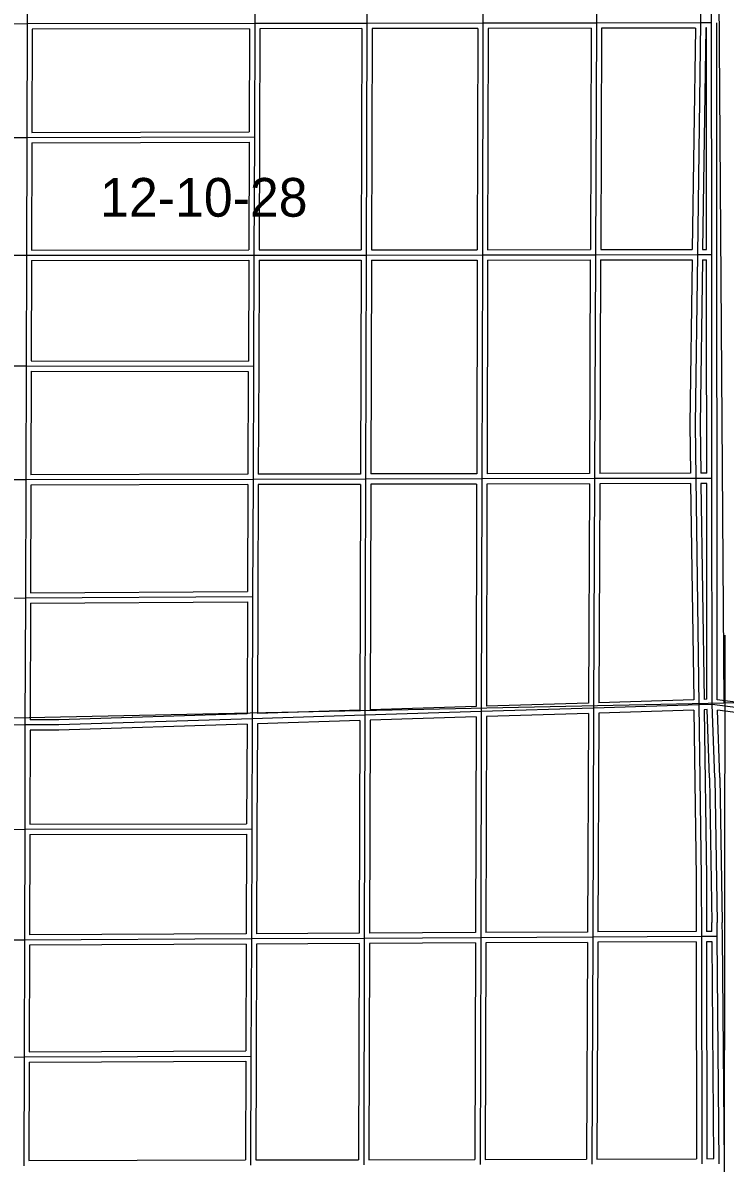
# Model space of a CAD drawing. Extents: x 418523 to 616617, y 1878279 to 2196743.
# Drawn here: x 517554 to 521633, y 1925999 to 1932620 of the extents above; entities that cross this region are included whole.
import ezdxf

# ---------------------------------------------------------------- set-up
doc = ezdxf.new("R2010")
doc.units = 0
for name, color, linetype in [('Level 1', 7, 'Continuous'), ('Level 2', 7, 'Continuous'), ('Level 31', 7, 'Continuous'), ('Level 32', 7, 'Continuous')]:
    doc.layers.add(name, color=color, linetype=linetype)

msp = doc.modelspace()

# ---------------------------------------------------------------- linework, layer by layer
at = {"layer": 'Level 1'}
for p, q in [((521585.375, 1934034.889), (521625.505, 1928668.759)), ((521630.105, 1929064.156), (521625.61, 1923899.146)), ((526858.634, 1928802.928), (521625.505, 1928668.759)), ((521625.505, 1928668.759), (516240.655, 1928555.995))]:
    msp.add_line(p, q, dxfattribs=at)
at = {"layer": 'Level 31'}
for p, q in [((520890.789, 1934008.091), (520885.067, 1932618.958)), ((521553.125, 1932620.151), (521551.565, 1934023.131)), ((519555.573, 1933977.736), (519551.81, 1932616.596)), ((520228.74, 1933993.069), (520225.586, 1932617.744)), ((517580.865, 1933257.066), (517578.768, 1932613.408)), ((518903.3, 1933259.761), (518900.906, 1932615.376)), ((517578.768, 1932613.408), (516255.359, 1932611.492)), ((517578.768, 1932613.408), (517576.929, 1931953.747)), ((518900.906, 1932615.376), (517578.768, 1932613.408)), ((518900.906, 1932615.376), (518898.462, 1931957.536)), ((519551.81, 1932616.596), (518900.906, 1932615.376)), ((519551.81, 1932616.596), (519548.109, 1931271.821)), ((520225.586, 1932617.744), (519551.81, 1932616.596)), ((520225.586, 1932617.744), (520222.543, 1931272.604)), ((520885.067, 1932618.958), (520225.586, 1932617.744)), ((520885.067, 1932618.958), (520879.504, 1931273.099)), ((521489.59, 1932620.019), (520885.067, 1932618.958)), ((521489.59, 1932620.019), (521471.025, 1931274.208)), ((521553.125, 1932620.151), (521489.59, 1932620.019)), ((521554.575, 1931274.267), (521553.125, 1932620.151)), ((516254.125, 1931950.376), (517576.929, 1931953.747)), ((517576.929, 1931953.747), (517575.001, 1931270.45)), ((517576.929, 1931953.747), (518898.462, 1931957.536)), ((518898.462, 1931957.536), (518895.913, 1931271.332)), ((516746.175, 1931269.936), (517575.001, 1931270.45)), ((517575.001, 1931270.45), (517573.228, 1930628.246)), ((517575.001, 1931270.45), (518895.913, 1931271.332)), ((518895.913, 1931271.332), (518893.516, 1930626.221)), ((518895.913, 1931271.332), (519548.109, 1931271.821)), ((519548.109, 1931271.821), (519544.568, 1929970.321)), ((519548.109, 1931271.821), (520222.543, 1931272.604)), ((520222.543, 1931272.604), (520219.346, 1929971.83)), ((520222.543, 1931272.604), (520879.504, 1931273.099)), ((520879.504, 1931273.099), (520874.429, 1929973.423)), ((520879.504, 1931273.099), (521471.025, 1931274.208)), ((521471.025, 1931274.208), (521554.575, 1931274.267)), ((521554.849, 1930913.522), (521554.575, 1931274.267)), ((521555.56, 1929974.933), (521554.849, 1930913.522)), ((516709.767, 1930629.68), (517573.228, 1930628.246)), ((517573.228, 1930628.246), (517571.062, 1929966.041)), ((517573.228, 1930628.246), (518893.516, 1930626.221)), ((518893.516, 1930626.221), (518891.074, 1929968.745)), ((517571.062, 1929966.041), (516671.992, 1929964.337)), ((517571.062, 1929966.041), (517568.81, 1929280.928)), ((518891.074, 1929968.745), (517571.062, 1929966.041)), ((518891.074, 1929968.745), (518888.55, 1929289.087)), ((519544.568, 1929970.321), (518891.074, 1929968.745)), ((519544.568, 1929970.321), (519540.453, 1928599.366)), ((520219.346, 1929971.83), (519544.568, 1929970.321)), ((520219.346, 1929971.83), (520215.646, 1928620.511)), ((520874.429, 1929973.423), (520219.346, 1929971.83)), ((520874.429, 1929973.423), (520868.597, 1928641.022)), ((521461.522, 1929974.549), (520874.429, 1929973.423)), ((521555.56, 1929974.933), (521461.522, 1929974.549)), ((521461.522, 1929974.549), (521479.925, 1928660.606)), ((521556.5, 1928662.872), (521555.56, 1929974.933)), ((516632.54, 1929275.727), (517568.81, 1929280.928)), ((517568.81, 1929280.928), (517566.361, 1928543.086)), ((517568.81, 1929280.928), (518888.55, 1929289.087)), ((518888.55, 1929289.087), (518885.911, 1928578.884)), ((520868.597, 1928641.022), (520215.646, 1928620.511)), ((520868.597, 1928641.022), (520863.411, 1927310.801)), ((521479.925, 1928660.606), (520868.597, 1928641.022)), ((521556.5, 1928662.872), (521479.925, 1928660.606)), ((524797.742, 1928233.725), (521556.5, 1928662.872)), ((521571.79, 1928237.707), (521556.5, 1928662.872)), ((518885.911, 1928578.884), (518883.539, 1927939.955)), ((519540.453, 1928599.366), (518885.911, 1928578.884)), ((519540.453, 1928599.366), (519536.935, 1927304.049)), ((520215.646, 1928620.511), (519540.453, 1928599.366)), ((520215.646, 1928620.511), (520212.723, 1927307.372)), ((517566.361, 1928543.086), (516246.29, 1928538.246)), ((517566.361, 1928543.086), (517564.725, 1927937.246)), ((521571.79, 1928237.707), (521585.245, 1927395.803)), ((516244.959, 1927934.951), (517564.725, 1927937.246)), ((517564.725, 1927937.246), (517562.95, 1927294.315)), ((517564.725, 1927937.246), (518883.539, 1927939.955)), ((518883.539, 1927939.955), (518881.165, 1927300.663)), ((521586.221, 1927314.706), (521585.245, 1927395.803)), ((520212.723, 1927307.372), (519536.935, 1927304.049)), ((520212.723, 1927307.372), (520209.47, 1925990.601)), ((520863.411, 1927310.801), (520212.723, 1927307.372)), ((520863.411, 1927310.801), (520857.951, 1925992.583)), ((521494.4, 1927314.313), (520863.411, 1927310.801)), ((521586.221, 1927314.706), (521494.4, 1927314.313)), ((521494.4, 1927314.313), (521496.901, 1925994.611)), ((521597.62, 1925994.971), (521586.221, 1927314.706)), ((517562.95, 1927294.315), (516243.463, 1927288.019)), ((517562.95, 1927294.315), (517561.04, 1926615.383)), ((518881.165, 1927300.663), (517562.95, 1927294.315)), ((518881.165, 1927300.663), (518878.638, 1926620.279)), ((519536.935, 1927304.049), (518881.165, 1927300.663)), ((519536.935, 1927304.049), (519533.346, 1925988.732)), ((516241.852, 1926610.54), (517561.04, 1926615.383)), ((517561.04, 1926615.383), (517558.99, 1925983.726)), ((517561.04, 1926615.383), (518878.638, 1926620.279)), ((518878.638, 1926620.279), (518876.287, 1925987.17))]:
    msp.add_line(p, q, dxfattribs=at)
for points in [[(521480.405, 1934021.571), (521496.951, 1933157.835), (521489.59, 1932620.019)], [(521471.025, 1931274.208), (521457.261, 1930287.306), (521461.522, 1929974.549)], [(521479.925, 1928660.606), (521493.753, 1927659.785), (521494.4, 1927314.313)], [(518885.911, 1928578.884), (517763.022, 1928543.802), (517566.361, 1928543.086)]]:
    msp.add_lwpolyline(points, dxfattribs=at)
at = {"layer": 'Level 32'}
for p, q in [((521584.575, 1931274.299), (521583.125, 1932620.184)), ((517608.686, 1932583.451), (517607.014, 1931983.834)), ((518870.795, 1932585.329), (517608.687, 1932583.451)), ((518870.795, 1932585.329), (518868.574, 1931987.451)), ((518930.797, 1932585.43), (518928.463, 1931957.424)), ((519521.728, 1932586.538), (518930.798, 1932585.43)), ((519521.728, 1932586.538), (519518.191, 1931301.798)), ((519581.729, 1932586.646), (519578.193, 1931301.856)), ((520195.518, 1932587.691), (519581.729, 1932586.646)), ((520195.519, 1932587.691), (520192.611, 1931302.569)), ((520255.52, 1932587.797), (520252.612, 1931302.626)), ((520854.943, 1932588.901), (520255.52, 1932587.798)), ((520854.943, 1932588.901), (520849.627, 1931303.076)), ((520914.945, 1932589.008), (520909.63, 1931303.155)), ((521459.173, 1932589.965), (520914.945, 1932589.009)), ((521459.173, 1932589.965), (521441.435, 1931304.153)), ((521519.182, 1932590.079), (521501.443, 1931304.23)), ((521523.157, 1932590.088), (521519.182, 1932590.08)), ((521524.542, 1931304.246), (521523.158, 1932590.087)), ((517607.015, 1931983.834), (518868.574, 1931987.45)), ((518928.463, 1931957.424), (518926.025, 1931301.355)), ((517606.846, 1931923.831), (517605.087, 1931300.47)), ((517606.846, 1931923.832), (518868.35, 1931927.448)), ((518868.35, 1931927.448), (518866.025, 1931301.312)), ((517605.087, 1931300.47), (518866.025, 1931301.311)), ((518926.026, 1931301.354), (519518.191, 1931301.798)), ((519578.193, 1931301.856), (520192.611, 1931302.568)), ((520252.612, 1931302.626), (520849.627, 1931303.076)), ((520909.63, 1931303.155), (521441.434, 1931304.152)), ((521501.443, 1931304.23), (521524.542, 1931304.246)), ((517604.92, 1931240.468), (517603.312, 1930658.2)), ((517604.92, 1931240.469), (518865.801, 1931241.311)), ((518865.802, 1931241.311), (518863.628, 1930656.266)), ((518925.804, 1931241.353), (518923.516, 1930626.108)), ((518925.804, 1931241.354), (519518.027, 1931241.798)), ((519518.028, 1931241.797), (519514.65, 1930000.249)), ((519578.028, 1931241.855), (519574.651, 1930000.388)), ((519578.029, 1931241.856), (520192.47, 1931242.567)), ((520192.47, 1931242.567), (520189.42, 1930001.763)), ((520252.47, 1931242.624), (520249.421, 1930001.903)), ((520252.47, 1931242.625), (520849.385, 1931243.076)), ((520849.386, 1931243.076), (520844.545, 1930003.351)), ((520909.388, 1931243.153), (520904.548, 1930003.481)), ((520909.389, 1931243.154), (521440.602, 1931244.15)), ((521500.61, 1931244.228), (521524.598, 1931244.245)), ((521524.849, 1930913.5), (521524.598, 1931244.245)), ((521584.85, 1930913.545), (521584.575, 1931274.289)), ((521525.537, 1930004.811), (521524.849, 1930913.5)), ((521585.56, 1929974.956), (521584.85, 1930913.545)), ((517603.312, 1930658.2), (518863.627, 1930656.266)), ((518923.516, 1930626.108), (518921.188, 1929998.818)), ((517603.131, 1930598.198), (517601.162, 1929996.102)), ((517603.132, 1930598.199), (518863.405, 1930596.266)), ((518863.405, 1930596.266), (518861.185, 1929998.684)), ((518861.185, 1929998.684), (517601.162, 1929996.102)), ((519514.65, 1930000.249), (518921.188, 1929998.817)), ((520189.42, 1930001.763), (519574.651, 1930000.388)), ((520844.545, 1930003.351), (520249.421, 1930001.903)), ((521431.112, 1930004.49), (520904.548, 1930003.481)), ((521525.537, 1930004.811), (521491.116, 1930004.67)), ((521586.481, 1928689.166), (521585.56, 1929974.955)), ((517600.965, 1929936.101), (517598.912, 1929311.115)), ((518860.962, 1929938.682), (517600.965, 1929936.101)), ((518860.962, 1929938.682), (518858.66, 1929318.904)), ((518920.965, 1929938.816), (518918.55, 1929288.976)), ((519514.478, 1929940.247), (518920.965, 1929938.816)), ((519514.478, 1929940.246), (519510.541, 1928628.444)), ((519574.479, 1929940.386), (519570.548, 1928630.323)), ((520189.265, 1929941.761), (519574.48, 1929940.386)), ((520189.265, 1929941.761), (520185.726, 1928649.589)), ((520249.265, 1929941.901), (520245.732, 1928651.471)), ((520844.296, 1929943.349), (520249.266, 1929941.901)), ((520844.296, 1929943.349), (520838.725, 1928670.098)), ((520904.299, 1929943.479), (520898.735, 1928672.002)), ((521431.94, 1929944.491), (520904.299, 1929943.48)), ((521431.94, 1929944.49), (521449.516, 1928689.646)), ((521525.581, 1929944.809), (521491.945, 1929944.671)), ((521491.945, 1929944.671), (521509.497, 1928691.494)), ((521526.48, 1928691.997), (521525.582, 1929944.809)), ((517598.912, 1929311.115), (518858.66, 1929318.904)), ((517598.713, 1929251.11), (517596.462, 1928573.195)), ((517598.714, 1929251.111), (518858.437, 1929258.899)), ((518858.437, 1929258.9), (518856.02, 1928607.966)), ((518918.55, 1929288.976), (518916.029, 1928609.841)), ((520185.726, 1928649.589), (519570.548, 1928630.323)), ((520838.725, 1928670.098), (520245.733, 1928651.471)), ((521449.516, 1928689.646), (520898.735, 1928672.002)), ((521526.48, 1928691.997), (521509.497, 1928691.494)), ((521527.59, 1928632.001), (521510.331, 1928631.491)), ((521541.799, 1928236.927), (521527.591, 1928632.001)), ((524771.791, 1928267.422), (521586.482, 1928689.165)), ((519510.369, 1928568.408), (518915.805, 1928549.803)), ((519510.54, 1928628.444), (518916.029, 1928609.841)), ((519510.37, 1928568.408), (519507.017, 1927333.895)), ((519570.375, 1928570.286), (519567.02, 1927334.196)), ((520185.578, 1928589.553), (519570.376, 1928570.286)), ((520185.578, 1928589.553), (520182.79, 1927337.226)), ((520245.582, 1928591.435), (520242.791, 1927337.531)), ((520838.476, 1928610.06), (520245.582, 1928591.435)), ((520838.476, 1928610.06), (520833.527, 1927340.644)), ((520898.485, 1928611.963), (520893.53, 1927340.97)), ((521450.351, 1928629.641), (520898.485, 1928611.963)), ((524761.969, 1928208.198), (521587.757, 1928628.471)), ((521601.782, 1928238.485), (521587.757, 1928628.471)), ((517596.281, 1928513.192), (517594.808, 1927967.308)), ((518855.796, 1928547.927), (518853.65, 1927969.894)), ((518915.805, 1928549.803), (518913.54, 1927939.843)), ((521541.798, 1928236.927), (521555.249, 1927395.324)), ((521601.783, 1928238.485), (521615.243, 1927396.282)), ((517594.808, 1927967.307), (518853.65, 1927969.893)), ((517594.644, 1927907.306), (517593.034, 1927324.459)), ((517594.644, 1927907.306), (518853.427, 1927909.892)), ((518853.427, 1927909.891), (518851.276, 1927330.519)), ((518913.54, 1927939.843), (518911.278, 1927330.819)), ((521555.86, 1927344.576), (521555.249, 1927395.324)), ((521616.22, 1927315.066), (521615.245, 1927396.164)), ((518851.276, 1927330.519), (517593.035, 1927324.46)), ((519507.017, 1927333.895), (518911.278, 1927330.819)), ((520182.79, 1927337.226), (519567.02, 1927334.196)), ((520833.527, 1927340.644), (520242.791, 1927337.531)), ((521464.345, 1927344.146), (520893.53, 1927340.969)), ((521555.86, 1927344.576), (521524.345, 1927344.441)), ((521627.62, 1925995.231), (521616.22, 1927314.964)), ((517592.867, 1927264.456), (517591.126, 1926645.495)), ((518851.052, 1927270.516), (517592.867, 1927264.456)), ((518851.053, 1927270.516), (518848.75, 1926650.169)), ((518911.055, 1927270.815), (518908.639, 1926620.167)), ((519506.854, 1927273.891), (518911.055, 1927270.815)), ((519506.854, 1927273.891), (519503.428, 1926018.661)), ((519566.855, 1927274.194), (519563.43, 1926018.816)), ((520182.649, 1927277.223), (519566.856, 1927274.194)), ((520182.649, 1927277.222), (520179.544, 1926020.518)), ((520242.651, 1927277.528), (520239.545, 1926020.693)), ((520833.285, 1927280.64), (520242.651, 1927277.528)), ((520833.285, 1927280.64), (520828.075, 1926022.491)), ((520893.289, 1927280.966), (520888.077, 1926022.679)), ((521464.458, 1927284.144), (520893.289, 1927280.965)), ((521464.458, 1927284.144), (521466.845, 1926024.516)), ((521556.48, 1927284.577), (521524.459, 1927284.44)), ((521524.459, 1927284.439), (521526.845, 1926024.718)), ((521567.362, 1926024.863), (521556.48, 1927284.576)), ((517591.126, 1926645.495), (518848.749, 1926650.168)), ((517590.945, 1926585.492), (517589.089, 1926013.805)), ((517590.945, 1926585.492), (518848.526, 1926590.166)), ((518848.526, 1926590.166), (518846.398, 1926017.091)), ((518908.639, 1926620.167), (518906.4, 1926017.241)), ((517589.089, 1926013.805), (518846.398, 1926017.091)), ((518906.4, 1926017.241), (519503.427, 1926018.661)), ((519563.43, 1926018.815), (520179.543, 1926020.518)), ((520239.545, 1926020.693), (520828.075, 1926022.491)), ((520888.078, 1926022.678), (521466.845, 1926024.516)), ((521526.845, 1926024.718), (521567.361, 1926024.863))]:
    msp.add_line(p, q, dxfattribs=at)
for points in [[(521440.602, 1931244.15), (521427.258, 1930287.311), (521431.112, 1930004.491)], [(521500.61, 1931244.228), (521487.264, 1930287.301), (521491.115, 1930004.67)], [(521510.331, 1928631.491), (521523.754, 1927660.021), (521524.345, 1927344.441)], [(518856.02, 1928607.965), (517762.499, 1928573.801), (517596.463, 1928573.195)], [(521450.35, 1928629.641), (521463.752, 1927659.55), (521464.345, 1927344.146)], [(518855.796, 1928547.927), (517763.545, 1928513.803), (517596.281, 1928513.192)]]:
    msp.add_lwpolyline(points, dxfattribs=at)

# ---------------------------------------------------------------- texts
at = {"layer": 'Level 2'}
msp.add_text('12-10-28', height=225, dxfattribs=at).set_placement((518002.815, 1931494.265))

doc.saveas('drawing.dxf')
